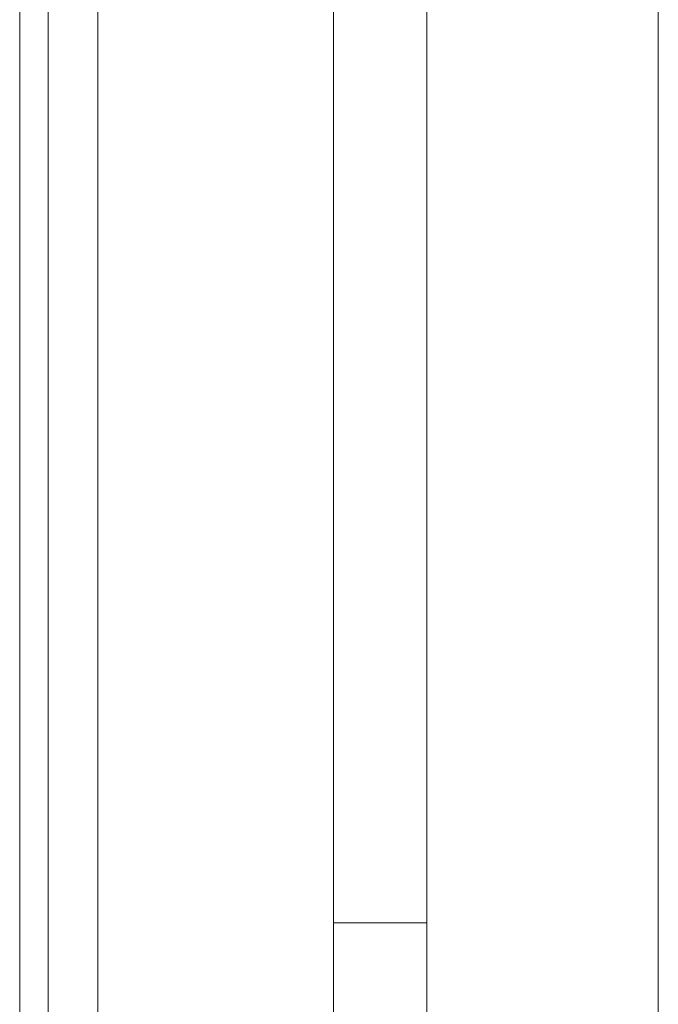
# Model space of a CAD drawing. Header units: inches. Extents: x 424 to 2043, y -237 to 445.
# Tile 664 of 965: x 855.187 to 855.334, y 221.578 to 221.805. Entities that reach past the tile are written whole.
import ezdxf

# ---------------------------------------------------------------- set-up
doc = ezdxf.new("R2010")
doc.units = ezdxf.units.IN
doc.header["$MEASUREMENT"] = 0
doc.layers.add('A-DOOR', color=31, linetype='Continuous', lineweight=9)
doc.layers.add('A-FLOR-HRAL', color=11, linetype='Continuous', lineweight=9)

# ---------------------------------------------------------------- blocks, each defined once
blk = doc.blocks.new('Railing - Railing-185932-Section 1')
at = {"layer": 'A-FLOR-HRAL'}
blk.add_line((-121.60557, 6.5), (-121.62699, 6.5), dxfattribs=at)
blk = doc.blocks.new('Railing - Railing-185991-Section 1')
at = {"layer": 'A-FLOR-HRAL'}
blk.add_line((-121.60557, 6.5), (-121.62699, 6.5), dxfattribs=at)
blk = doc.blocks.new('5-panel_Bi-fold_external_door_10806 - Type 1-V65-Section 1')
at = {"layer": 'A-DOOR'}
for p, q in [((-121.5523, 8.33776), (-121.5523, 5.6)), ((-121.68121, 8.33744), (-121.68121, 5.6)), ((-121.6992, 8.26143), (-121.6992, 5.70307)), ((-121.69266, 8.26271), (-121.69266, 5.70179)), ((-121.62699, 6.751), (-121.62699, 5.79096)), ((-121.60557, 6.751), (-121.60557, 5.79096))]:
    blk.add_line(p, q, dxfattribs=at)

msp = doc.modelspace()

# ---------------------------------------------------------------- block references
at = {"layer": 'A-DOOR'}
msp.add_blockref('5-panel_Bi-fold_external_door_10806 - Type 1-V65-Section 1', (976.88654, 215.09721), dxfattribs=at)
at = {"layer": 'A-FLOR-HRAL'}
for name in ['Railing - Railing-185932-Section 1', 'Railing - Railing-185991-Section 1']:
    msp.add_blockref(name, (976.88654, 215.09721), dxfattribs=at)

doc.saveas('drawing.dxf')
